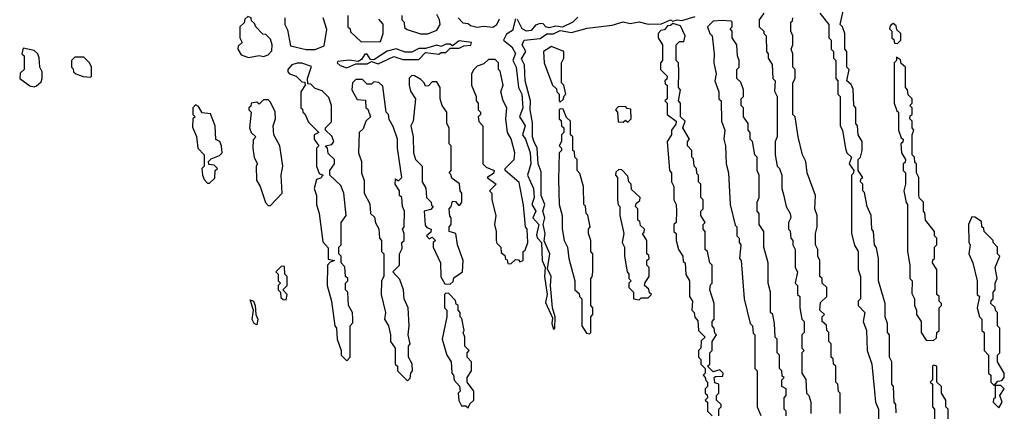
# Model space of a CAD drawing. Extents: x 2737310 to 2869991, y 870230 to 1012730.
# Tile 309 of 479: x 2784660 to 2789040, y 956685 to 958426. Entities that reach past the tile are written whole.
import ezdxf

# ---------------------------------------------------------------- set-up
doc = ezdxf.new("R2010")
doc.units = 0

msp = doc.modelspace()

# ---------------------------------------------------------------- linework, layer by layer
at = {"layer": '0CON02XD'}
for points in [[(2788558.3, 956678.3), (2788557.5, 956715), (2788550, 956725), (2788547.5, 956795), (2788540, 956805), (2788540, 956905), (2788530, 956925), (2788530, 957025), (2788520, 957035), (2788520, 957075), (2788510, 957105), (2788510, 957165), (2788480, 957265), (2788480, 957365), (2788471.7, 957411.7), (2788462.5, 957425), (2788457.5, 957485), (2788450, 957495), (2788447.5, 957555), (2788430, 957595), (2788417.5, 957657.5), (2788410, 957665), (2788410, 957695), (2788400, 957705), (2788401.7, 957718.3), (2788410, 957725), (2788390, 957755), (2788390, 957805), (2788400, 957815), (2788407.5, 957845), (2788407.5, 957885), (2788390, 957915), (2788387.5, 957955), (2788380, 957965), (2788380, 958035), (2788370, 958045), (2788367, 958117), (2788358.3, 958138.3), (2788340, 958155), (2788350, 958205), (2788340, 958215), (2788340, 958285), (2788330, 958295), (2788330, 958365), (2788320, 958395), (2788310, 958405), (2788327.5, 958485)], [(2785678.3, 958258.3), (2785725, 958267.5), (2785745, 958262.5), (2785765, 958270), (2785781.7, 958288.3), (2785782.5, 958315), (2785775, 958340), (2785755, 958360), (2785741.7, 958361.7), (2785710, 958395), (2785705, 958410), (2785691.7, 958421.7), (2785690, 958435), (2785675, 958440), (2785661.7, 958428.3), (2785658.3, 958411.7), (2785640, 958395), (2785640, 958345), (2785650, 958325), (2785631.7, 958308.3), (2785630, 958295), (2785645, 958270), (2785678.3, 958258.3)], [(2785840, 958435), (2785840, 958405), (2785851.7, 958381.7), (2785865, 958310), (2785933.8, 958293.8)], [(2785933.8, 958293.8), (2785975, 958294), (2786015, 958310), (2786027, 958383), (2786010, 958435)], [(2786120, 958445), (2786120, 958395), (2786130, 958385), (2786131.7, 958371.7), (2786178.3, 958328.3)], [(2786360, 958445), (2786360, 958425), (2786370, 958415), (2786371.7, 958391.7), (2786383, 958383), (2786443.6, 958363.6), (2786475, 958363.3)], [(2786475, 958363.3), (2786515, 958380), (2786530, 958405), (2786527.5, 958425), (2786515, 958450)], [(2786610, 958435), (2786631.7, 958411.7), (2786655, 958410), (2786665, 958400), (2786695, 958392.5), (2786725, 958397.5), (2786765, 958392.5)], [(2786865, 958430), (2786852.5, 958377.5), (2786825, 958362), (2786812.5, 958335), (2786848.8, 958305), (2786865.6, 958275.6), (2786853.8, 958245), (2786868, 958215), (2786879.2, 958125), (2786894.4, 958095), (2786898.6, 958035), (2786883.8, 957995), (2786895, 957976.2), (2786909.2, 957955), (2786896, 957915), (2786910, 957895), (2786931.5, 957835), (2786933.1, 957785), (2786918.8, 957735), (2786945.6, 957675), (2786948, 957635), (2786938.8, 957605), (2786956, 957575), (2786942.5, 957545), (2786968.8, 957515), (2786959.3, 957469.3), (2786963.3, 957455), (2786981.2, 957435), (2786984.4, 957355), (2786997.5, 957325), (2786994.3, 957284.3), (2787006.7, 957205), (2786999.3, 957169.3), (2787030, 957100), (2787027.5, 957075), (2787035, 957050), (2787040, 957055), (2787042.5, 957105), (2787030, 957145), (2787021.2, 957245), (2787023.8, 957285), (2787008.3, 957318.3), (2787018, 957385), (2786993.3, 957443.3), (2786997.1, 957475), (2786988, 957515), (2786996, 957545), (2786987.1, 957575), (2786995.8, 957605), (2786980, 957645), (2786979.1, 957749.1), (2786965.8, 957785), (2786961.4, 957855), (2786946.6, 957886.6), (2786941.4, 957905), (2786941.7, 957968.3), (2786931.4, 958025), (2786932.5, 958065), (2786908.1, 958155), (2786905.8, 958225), (2786892.7, 958252.7), (2786912, 958285), (2786895.8, 958315), (2786904.4, 958335.6), (2786975, 958342.5), (2787005, 958363.3), (2787035, 958363.3), (2787065, 958377.5), (2787115, 958369.2), (2787185, 958389.2), (2787295, 958401.4), (2787345, 958417.5), (2787375, 958409.2), (2787415, 958416.2), (2787456.4, 958406.4), (2787515, 958407.5), (2787555, 958426.2), (2787565, 958420), (2787585, 958426), (2787605, 958422.5), (2787665, 958440)], [(2787142.5, 958437.5), (2787120, 958415), (2787075, 958392.5), (2787045, 958397.5), (2787015, 958390), (2787000, 958395), (2786988.3, 958408.3), (2786975, 958410), (2786955, 958402.5), (2786935, 958378.8), (2786915, 958375.7), (2786895.6, 958385.6), (2786875, 958427.5)], [(2787970, 958455), (2787950, 958425), (2787950, 958395), (2787970, 958375), (2787970, 958365), (2787980, 958355), (2787982.5, 958285), (2787990, 958275), (2787990, 958255), (2788007, 958227), (2788010, 958165), (2788020, 958155), (2788018.3, 958108.3), (2788030, 958085), (2788030, 957905), (2788020, 957885), (2788020, 957825), (2788030, 957775), (2788040, 957765), (2788050, 957735), (2788050, 957675), (2788058.3, 957648.3)], [(2788310, 956675), (2788310, 956765), (2788303, 956773), (2788300, 956805), (2788290, 956815), (2788290, 956885), (2788280, 956895), (2788278.3, 956918.3), (2788270, 956925), (2788270, 956985), (2788260, 956995), (2788260, 957035), (2788250, 957045), (2788248.3, 957068.3), (2788230, 957085), (2788230, 957105), (2788240, 957115), (2788220, 957135), (2788221.7, 957168.3), (2788250, 957195), (2788250, 957235), (2788230, 957255), (2788230, 957275), (2788220, 957285), (2788220, 957355), (2788210, 957375), (2788210, 957405), (2788200, 957425), (2788200, 957475), (2788207.5, 957505), (2788207.5, 957555), (2788197.5, 957585), (2788200, 957645), (2788162.5, 957745), (2788157.5, 957795), (2788142.5, 957825), (2788122.5, 957905), (2788110, 957995), (2788100, 958005), (2788100, 958145), (2788110, 958165), (2788110, 958205), (2788100, 958215), (2788100, 958275), (2788092.5, 958295), (2788100, 958315), (2788100, 958355), (2788090, 958375), (2788090, 958415), (2788098.3, 958421.7), (2788100, 958435)], [(2788220, 958455), (2788260, 958405), (2788260, 958345), (2788270, 958335), (2788270, 958295), (2788280, 958285), (2788280, 958255), (2788290, 958245), (2788290, 958165), (2788300, 958155), (2788300, 958095), (2788310, 958085), (2788310, 957955), (2788320, 957935), (2788333, 957853), (2788340, 957835), (2788360, 957815), (2788350, 957785), (2788370, 957755), (2788368.3, 957741.7), (2788360, 957735), (2788360, 957475), (2788373, 957423), (2788390, 957395), (2788390, 957315), (2788400, 957285), (2788400, 957185), (2788390, 957175), (2788390, 957155), (2788420, 957125), (2788412.5, 957085), (2788427.5, 957045), (2788430, 956955), (2788450, 956895), (2788463, 956773), (2788467.5, 956725), (2788480, 956695), (2788480, 956645)], [(2786178.3, 958328.3), (2786265, 958330), (2786277.5, 958365), (2786277, 958407), (2786258.3, 958428.3)], [(2786765, 958392.5), (2786782.5, 958405), (2786795, 958430)], [(2787770, 956665), (2787770, 956695), (2787780, 956705), (2787780, 956715), (2787760, 956735), (2787760, 956755), (2787770, 956765), (2787770, 956805), (2787751.7, 956811.7), (2787750, 956835), (2787755, 956840), (2787788.3, 956841.7), (2787790, 956855), (2787775, 956870), (2787745, 956860), (2787720, 956885), (2787730, 956895), (2787730, 956945), (2787740, 956955), (2787740, 956995), (2787760, 957025), (2787751.7, 957031.7), (2787750, 957055), (2787740, 957065), (2787740, 957085), (2787750, 957095), (2787750, 957165), (2787730, 957225), (2787733, 957247), (2787740, 957255), (2787740, 957335), (2787730, 957345), (2787720, 957395), (2787710, 957405), (2787710, 957485), (2787700, 957495), (2787700, 957515), (2787710, 957525), (2787690, 957555), (2787690, 957575), (2787700, 957585), (2787700, 957625), (2787690, 957635), (2787690, 957695), (2787680, 957705), (2787680, 957735), (2787671.7, 957741.7), (2787670, 957765), (2787660, 957775), (2787657, 957807), (2787650, 957815), (2787650, 957845), (2787630, 957865), (2787630, 957885), (2787640, 957895), (2787610, 957945), (2787620, 957975), (2787600, 957995), (2787600, 958055), (2787590, 958065), (2787600, 958115), (2787590, 958125), (2787592.5, 958195), (2787590, 958235), (2787580, 958245), (2787580, 958315), (2787595, 958330), (2787615, 958330), (2787620, 958355), (2787599.3, 958399.3), (2787565, 958410), (2787555, 958400), (2787541.7, 958398.3), (2787528.3, 958381.7), (2787511.7, 958378.3), (2787500, 958365), (2787500, 958345), (2787520, 958315), (2787520, 958245), (2787510, 958235), (2787510, 958205), (2787540, 958175), (2787538.3, 958161.7), (2787530, 958155), (2787531.7, 958141.7), (2787540, 958135), (2787540, 958075), (2787530, 958065), (2787540, 958055), (2787540, 958005), (2787580, 957975), (2787578.3, 957961.7), (2787560, 957935), (2787560, 957915), (2787540, 957885), (2787550, 957755), (2787560, 957745), (2787560, 957705), (2787570, 957685), (2787570, 957625), (2787580, 957605), (2787582.5, 957575), (2787580, 957525), (2787570, 957515), (2787570, 957485), (2787580, 957475), (2787580, 957445), (2787590, 957405), (2787610, 957375), (2787611.7, 957351.7), (2787620, 957345), (2787623, 957293), (2787640, 957265), (2787640, 957195), (2787652.5, 957175), (2787650, 957135), (2787660, 957125), (2787663, 957103), (2787677, 957087), (2787680, 957045), (2787710, 957015), (2787691.7, 956998.3), (2787690, 956965), (2787680, 956955), (2787680, 956925), (2787690, 956915), (2787690, 956895), (2787710, 956875), (2787710, 956855), (2787700, 956845), (2787710, 956835), (2787711.7, 956821.7), (2787720, 956815), (2787720, 956795), (2787710, 956785), (2787710, 956765), (2787718.3, 956758.3), (2787720, 956745), (2787710, 956735), (2787720, 956725), (2787720, 956685), (2787740, 956665)], [(2788070, 956665), (2788070, 956685), (2788060, 956695), (2788060, 956745), (2788070, 956755), (2788070, 956785), (2788050, 956795), (2788050, 956825), (2788060, 956835), (2788051.7, 956841.7), (2788050, 956865), (2788040, 956875), (2788040, 956935), (2788030, 956945), (2788030, 957005), (2788020, 957015), (2788017.5, 957075), (2788010, 957115), (2788000, 957125), (2788000, 957215), (2787990, 957255), (2787990, 957345), (2787970, 957415), (2787970, 957485), (2787950, 957515), (2787950, 957565), (2787940, 957575), (2787940, 957615), (2787950, 957635), (2787950, 957735), (2787940, 957755), (2787940, 957815), (2787930, 957825), (2787920, 957885), (2787910, 957895), (2787910, 957925), (2787900, 957935), (2787900, 957965), (2787880, 957995), (2787880, 958035), (2787870, 958045), (2787870, 958075), (2787880, 958085), (2787880, 958115), (2787868.3, 958148.3), (2787850, 958165), (2787850, 958205), (2787860, 958215), (2787860, 958245), (2787852.5, 958265), (2787850, 958315), (2787830, 958345), (2787830, 958375), (2787820, 958385), (2787830, 958395), (2787830, 958415), (2787825, 958420), (2787785, 958422.5), (2787745, 958420), (2787720, 958395), (2787730, 958365), (2787740, 958355), (2787750, 958275), (2787747.5, 958235), (2787757.5, 958185), (2787752.5, 958155), (2787770, 958105), (2787770, 958075), (2787780, 958065), (2787782.5, 957975), (2787797.5, 957935), (2787792.5, 957895), (2787800, 957865), (2787802.5, 957785), (2787812.5, 957745), (2787820, 957605), (2787843, 957513), (2787850, 957505), (2787850, 957465), (2787860, 957455), (2787860, 957435), (2787867.5, 957425), (2787862.5, 957365), (2787870, 957355), (2787882.5, 957185), (2787910, 957075), (2787920, 957065), (2787923, 957033), (2787930, 957025), (2787930, 956875), (2787940, 956865), (2787940, 956705), (2787957, 956667)], [(2788565, 958320), (2788580, 958335), (2788580, 958365), (2788561.7, 958381.7), (2788558.3, 958398.3), (2788545, 958410), (2788531.7, 958398.3), (2788530, 958385), (2788540, 958375), (2788540, 958345), (2788548.3, 958338.3), (2788551.7, 958321.7), (2788565, 958320)], [(2786115, 958212.5), (2786155, 958230), (2786205, 958230), (2786225, 958240), (2786255, 958230), (2786325, 958262.5), (2786365, 958250), (2786435, 958250), (2786465, 958280), (2786525, 958272.5), (2786535, 958280), (2786555, 958280), (2786575, 958300), (2786615, 958300), (2786635, 958310), (2786667, 958313), (2786670, 958325), (2786615, 958332.5), (2786585, 958310), (2786575, 958317.5), (2786555, 958317.5), (2786535, 958307.5), (2786515, 958312.5), (2786465, 958297.5), (2786435, 958298.8), (2786405, 958282.5), (2786375, 958282.5), (2786335, 958296.2), (2786295, 958286.7), (2786235, 958247.5), (2786220, 958250), (2786205, 958272.5), (2786195, 958272.5), (2786180, 958250), (2786165, 958240), (2786125, 958246.7), (2786075, 958240), (2786072.5, 958235), (2786085, 958222.5), (2786115, 958212.5)], [(2787065, 958060), (2787078.3, 958071.7), (2787081.7, 958088.3), (2787090, 958095), (2787080, 958135), (2787070, 958145), (2787070, 958235), (2787080, 958255), (2787080, 958285), (2787025, 958307.5), (2786990, 958285), (2786992.5, 958235), (2787030, 958135), (2787048.3, 958118.3), (2787050, 958105), (2787060, 958095), (2787060, 958065), (2787065, 958060)], [(2784725, 958127.5), (2784735, 958132.5), (2784755, 958150), (2784760, 958165), (2784760, 958195), (2784750, 958215), (2784747, 958257), (2784740, 958275), (2784725, 958290), (2784675, 958300), (2784670, 958275), (2784680, 958265), (2784680, 958205), (2784661.7, 958188.3), (2784660, 958165), (2784705, 958132.5), (2784725, 958127.5)], [(2784975, 958170), (2784980, 958175), (2784980, 958215), (2784970, 958235), (2784945, 958260), (2784905, 958260), (2784890, 958245), (2784890, 958215), (2784898.3, 958208.3), (2784900, 958195), (2784910, 958185), (2784943, 958173), (2784975, 958170)], [(2788725, 957000), (2788738.3, 957011.7), (2788740, 957035), (2788750, 957045), (2788750, 957145), (2788760, 957155), (2788760, 957165), (2788750, 957175), (2788750, 957195), (2788740, 957205), (2788740, 957315), (2788720, 957345), (2788721.7, 957358.3), (2788730, 957365), (2788730, 957415), (2788740, 957425), (2788740, 957455), (2788730, 957465), (2788730, 957485), (2788690, 957535), (2788687, 957567), (2788680, 957575), (2788680, 957615), (2788663, 957633), (2788660, 957645), (2788660, 957725), (2788650, 957745), (2788650, 957785), (2788641.7, 957791.7), (2788640, 957815), (2788630, 957825), (2788630, 957915), (2788637.5, 957935), (2788630, 957945), (2788630, 957975), (2788620, 957985), (2788621.7, 957998.3), (2788630, 958005), (2788630, 958035), (2788620, 958045), (2788630, 958055), (2788630, 958075), (2788611.7, 958091.7), (2788610, 958115), (2788600, 958125), (2788600, 958215), (2788581.7, 958231.7), (2788578.3, 958248.3), (2788560, 958260), (2788560, 958245), (2788550, 958235), (2788550, 958055), (2788561.7, 958021.7), (2788570, 958015), (2788570, 957935), (2788581.7, 957901.7), (2788590, 957895), (2788588.3, 957881.7), (2788580, 957875), (2788582.5, 957835), (2788600, 957805), (2788598.3, 957791.7), (2788590, 957785), (2788590, 957755), (2788600, 957745), (2788600, 957695), (2788592.5, 957665), (2788603, 957613), (2788610, 957605), (2788610, 957395), (2788620, 957335), (2788620, 957275), (2788630, 957265), (2788628.3, 957208.3), (2788640, 957185), (2788640, 957155), (2788650, 957135), (2788650, 957115), (2788670, 957085), (2788670, 957035), (2788691.7, 957001.7), (2788725, 957000)], [(2786115, 956910), (2786130, 956925), (2786130, 957065), (2786141.7, 957078.3), (2786142.5, 957095), (2786140, 957125), (2786122.5, 957155), (2786120, 957215), (2786110, 957225), (2786110, 957255), (2786120, 957265), (2786120, 957275), (2786110, 957285), (2786107, 957327), (2786090, 957345), (2786090, 957375), (2786080, 957385), (2786080, 957415), (2786090, 957425), (2786090, 957525), (2786112.5, 957555), (2786102.5, 957655), (2786088.3, 957688.3), (2786040, 957735), (2786040, 957755), (2786060, 957785), (2786060, 957805), (2786031.7, 957831.7), (2786030, 957855), (2786020, 957865), (2786048.3, 957871.7), (2786057.5, 957885), (2786048.3, 957908.3), (2786020, 957935), (2786020, 957945), (2786047.5, 957972.5), (2786047.5, 958045), (2786035, 958080), (2786005, 958110), (2785975, 958120), (2785955, 958140), (2785941.7, 958141.7), (2785940, 958165), (2785958.3, 958218.3), (2785915, 958232.5), (2785895, 958232.5), (2785870, 958225), (2785852.5, 958205), (2785852.5, 958195), (2785860, 958185), (2785890, 958175), (2785915, 958150), (2785928.3, 958148.3), (2785930, 958135), (2785910, 958105), (2785910, 958035), (2785918.3, 958028.3), (2785920, 958015), (2785928.3, 958008.3), (2785945, 957970), (2785990, 957925), (2785970, 957915), (2785970, 957895), (2785990, 957865), (2785980, 957855), (2785980, 957775), (2785991.7, 957741.7), (2786010, 957735), (2785998.3, 957721.7), (2785980, 957715), (2785970, 957675), (2785980, 957645), (2785980, 957605), (2785992.5, 957565), (2786008.3, 957438.3), (2786031.7, 957411.7), (2786031.7, 957361.7), (2786060, 957355), (2786041.7, 957348.3), (2786030, 957335), (2786027.5, 957245), (2786047.5, 957175), (2786062.5, 957065), (2786070, 957055), (2786072.5, 957005), (2786090, 956955), (2786090, 956935), (2786115, 956910)], [(2786845, 957340), (2786865, 957360), (2786878.3, 957358.3), (2786885, 957350), (2786900, 957355), (2786900, 957395), (2786908.3, 957401.7), (2786920, 957435), (2786917.5, 957495), (2786910, 957505), (2786901.7, 957601.7), (2786881.7, 957701.7), (2786820, 957755), (2786820, 957765), (2786860, 957805), (2786862.5, 957835), (2786847, 957897), (2786830, 957925), (2786822.5, 957985), (2786827.5, 958035), (2786810, 958065), (2786800, 958105), (2786810, 958135), (2786797, 958197), (2786790, 958205), (2786790, 958235), (2786775, 958250), (2786745, 958250), (2786725, 958230), (2786695, 958220), (2786680, 958205), (2786670, 958185), (2786670, 958135), (2786690, 958085), (2786690, 958065), (2786700, 958055), (2786700, 958025), (2786710, 958015), (2786710, 958005), (2786700, 957995), (2786703, 957973), (2786720, 957955), (2786720, 957785), (2786735, 957770), (2786770, 957755), (2786768.3, 957741.7), (2786740, 957725), (2786780, 957695), (2786750, 957665), (2786760, 957655), (2786760, 957625), (2786777.5, 957555), (2786772.5, 957515), (2786780, 957485), (2786780, 957445), (2786783, 957433), (2786800, 957415), (2786801.7, 957391.7), (2786818.3, 957378.3), (2786821.7, 957361.7), (2786828.3, 957358.3), (2786831.7, 957341.7), (2786845, 957340)], [(2786575, 957250), (2786588.3, 957261.7), (2786591.7, 957278.3), (2786630, 957305), (2786632.5, 957355), (2786607.5, 957425), (2786600, 957475), (2786570, 957485), (2786570, 957505), (2786580, 957515), (2786580, 957545), (2786573, 957553), (2786570, 957585), (2786580, 957595), (2786585, 957620), (2786598.3, 957618.3), (2786611.7, 957601.7), (2786618.3, 957601.7), (2786627.5, 957615), (2786627.5, 957655), (2786620, 957665), (2786617, 957697), (2786581.7, 957721.7), (2786578.3, 957738.3), (2786570, 957745), (2786580, 957755), (2786580, 957865), (2786570, 957875), (2786570, 957945), (2786560, 957965), (2786560, 958015), (2786540, 958045), (2786530, 958075), (2786530, 958125), (2786515, 958150), (2786495, 958150), (2786478.3, 958131.7), (2786465, 958130), (2786460, 958145), (2786445, 958160), (2786417, 958177), (2786405, 958177.5), (2786393, 958167), (2786392.5, 958135), (2786398.3, 958108.3), (2786420, 958075), (2786410, 957975), (2786400, 957955), (2786410, 957905), (2786412.5, 957835), (2786420, 957805), (2786450, 957775), (2786450, 957705), (2786467, 957677), (2786470, 957635), (2786490, 957615), (2786491.7, 957601.7), (2786500, 957595), (2786488.3, 957581.7), (2786460, 957575), (2786463, 957513), (2786471.7, 957501.7), (2786490, 957495), (2786488.3, 957481.7), (2786470, 957465), (2786481.7, 957451.7), (2786495, 957460), (2786510, 957445), (2786500, 957435), (2786500, 957415), (2786532.5, 957345), (2786533, 957283), (2786551.7, 957251.7), (2786575, 957250)], [(2786385, 956820), (2786397, 956833), (2786400, 956855), (2786407.5, 956865), (2786406.4, 956896.4), (2786390, 956925), (2786390, 956975), (2786397.5, 956985), (2786387.5, 957025), (2786392.5, 957065), (2786387.5, 957145), (2786370, 957185), (2786367.5, 957225), (2786351.7, 957271.7), (2786320, 957305), (2786350, 957335), (2786350, 957385), (2786361.7, 957408.3), (2786360, 957435), (2786370, 957445), (2786370, 957475), (2786362.5, 957495), (2786370, 957505), (2786372.5, 957575), (2786362.5, 957595), (2786360, 957635), (2786350, 957645), (2786350, 957665), (2786330, 957695), (2786331.7, 957718.3), (2786345, 957710), (2786360, 957725), (2786340, 957855), (2786340, 957895), (2786321.7, 957951.7), (2786303, 957983), (2786300, 958005), (2786290, 958015), (2786275, 958130), (2786257, 958147), (2786235, 958150), (2786225, 958140), (2786205, 958140), (2786185, 958160), (2786155, 958160), (2786140, 958145), (2786137.5, 958115), (2786161.7, 958071.7), (2786198.3, 958068.3), (2786200, 958035), (2786208.3, 958028.3), (2786220, 957995), (2786200, 957975), (2786188.3, 957941.7), (2786170, 957925), (2786167.5, 957835), (2786180, 957795), (2786180, 957745), (2786191.7, 957711.7), (2786192.5, 957655), (2786217, 957607), (2786220, 957565), (2786238.3, 957548.3), (2786243, 957523), (2786257, 957497), (2786260, 957455), (2786270, 957445), (2786270, 957395), (2786280, 957385), (2786280, 957285), (2786270, 957265), (2786267.5, 957205), (2786287.5, 957125), (2786282.5, 957095), (2786300, 957065), (2786310, 957025), (2786310, 956995), (2786330, 956965), (2786330, 956895), (2786340, 956885), (2786340, 956865), (2786385, 956820)], [(2785505, 957700), (2785528.3, 957721.7), (2785530, 957755), (2785540, 957765), (2785525, 957780), (2785501.7, 957781.7), (2785500, 957795), (2785511.7, 957808.3), (2785548.3, 957821.7), (2785560, 957835), (2785557.5, 957865), (2785550, 957885), (2785533, 957893), (2785530, 957955), (2785508.3, 958008.3), (2785471.7, 958011.7), (2785455, 958040), (2785442.5, 958047.5), (2785430, 958035), (2785430, 958005), (2785440, 957995), (2785430, 957985), (2785428.3, 957948.3), (2785447, 957907), (2785452.5, 957855), (2785480, 957825), (2785480, 957775), (2785470, 957765), (2785472.5, 957735), (2785480, 957715), (2785495, 957700), (2785505, 957700)], [(2785775, 957600), (2785827.5, 957655), (2785822.5, 957735), (2785830, 957775), (2785817.5, 957865), (2785790, 957915), (2785787.5, 957955), (2785797.5, 957985), (2785796.4, 958016.4), (2785775, 958060), (2785765, 958070), (2785745, 958070), (2785725, 958050), (2785715, 958060), (2785690, 958055), (2785688.3, 958041.7), (2785680, 958035), (2785680, 958025), (2785690, 958015), (2785682.5, 957945), (2785690, 957925), (2785710, 957905), (2785698.3, 957891.7), (2785697.5, 957855), (2785703, 957813), (2785717.5, 957785), (2785712.5, 957775), (2785713, 957713), (2785730, 957685), (2785753, 957613), (2785765, 957600), (2785775, 957600)], [(2787365, 957970), (2787380, 957985), (2787378.3, 958028.3), (2787361.7, 958031.7), (2787355, 958040), (2787321.7, 958038.3), (2787310, 958025), (2787320, 958015), (2787321.7, 957971.7), (2787345, 957970), (2787355, 957980), (2787365, 957970)], [(2787195, 957030), (2787200, 957035), (2787200, 957105), (2787210, 957115), (2787210, 957145), (2787200, 957155), (2787200, 957275), (2787207, 957283), (2787210, 957305), (2787210, 957385), (2787200, 957395), (2787200, 957445), (2787190, 957475), (2787190, 957495), (2787197.5, 957505), (2787187, 957557), (2787180, 957565), (2787177, 957597), (2787170, 957605), (2787167.5, 957685), (2787151.7, 957741.7), (2787140, 957755), (2787140, 957805), (2787130, 957815), (2787128.3, 957838.3), (2787120, 957845), (2787120, 957905), (2787110, 957915), (2787110, 957975), (2787091.7, 957991.7), (2787078.3, 958028.3), (2787065, 958030), (2787060, 958025), (2787060, 957985), (2787068.3, 957978.3), (2787070, 957955), (2787080, 957945), (2787080, 957925), (2787070, 957915), (2787070, 957885), (2787060, 957865), (2787070, 957855), (2787070, 957845), (2787060, 957835), (2787057.5, 957715), (2787060, 957605), (2787072.5, 957555), (2787073, 957497), (2787082.5, 957445), (2787097.5, 957415), (2787102.5, 957365), (2787130, 957265), (2787130, 957225), (2787148.3, 957208.3), (2787150, 957195), (2787160, 957185), (2787160, 957065), (2787181.7, 957031.7), (2787195, 957030)], [(2787415, 957180), (2787425, 957190), (2787455, 957190), (2787470, 957205), (2787461.7, 957211.7), (2787458.3, 957228.3), (2787440, 957245), (2787441.7, 957258.3), (2787460, 957285), (2787460, 957325), (2787450, 957335), (2787450, 957355), (2787460, 957365), (2787458.3, 957378.3), (2787450, 957385), (2787450, 957445), (2787430, 957475), (2787438.3, 957481.7), (2787440, 957495), (2787421.7, 957511.7), (2787418.3, 957528.3), (2787410, 957535), (2787410, 957585), (2787400, 957595), (2787401.7, 957608.3), (2787418.3, 957621.7), (2787420, 957635), (2787381.7, 957671.7), (2787380, 957695), (2787370, 957705), (2787365, 957730), (2787338.3, 957758.3), (2787325, 957760), (2787311.7, 957748.3), (2787310, 957735), (2787320, 957725), (2787320, 957625), (2787323, 957603), (2787330, 957595), (2787330, 957555), (2787347.5, 957475), (2787340, 957435), (2787350, 957415), (2787350, 957375), (2787362.5, 957305), (2787370, 957295), (2787370, 957275), (2787380, 957265), (2787370, 957255), (2787370, 957235), (2787390, 957215), (2787390, 957185), (2787415, 957180)], [(2788058.3, 957648.3), (2788070, 957595), (2788087.5, 957565), (2788090, 957545), (2788080, 957525), (2788080, 957495), (2788087, 957487), (2788090, 957455), (2788100, 957445), (2788100, 957425), (2788110, 957405), (2788110, 957325), (2788120, 957305), (2788110, 957255), (2788120, 957245), (2788120, 957205), (2788130, 957195), (2788130, 957145), (2788140, 957095), (2788150, 957085), (2788150, 957035), (2788140, 957025), (2788140, 956965), (2788150, 956955), (2788140, 956945), (2788140, 956855), (2788157, 956827), (2788160, 956765), (2788170, 956755), (2788180, 956725), (2788180, 956675)], [(2788995, 956800), (2789011.7, 956818.3), (2789028.3, 956821.7), (2789040, 956835), (2789040, 956855), (2789010, 956905), (2789010, 956935), (2789020, 956945), (2789020, 957055), (2789010, 957065), (2789010, 957125), (2789001.7, 957131.7), (2788998.3, 957148.3), (2788980, 957165), (2788981.7, 957178.3), (2788990, 957185), (2788990, 957215), (2789000, 957225), (2789000, 957255), (2789007.5, 957275), (2789000, 957325), (2789020, 957375), (2789010, 957385), (2789010, 957415), (2788990, 957435), (2788990, 957445), (2788950, 957485), (2788948.3, 957498.3), (2788940, 957505), (2788938.3, 957528.3), (2788908.3, 957548.3), (2788895, 957550), (2788880, 957515), (2788882.5, 957435), (2788887.5, 957425), (2788882.5, 957385), (2788900, 957345), (2788920, 957265), (2788920, 957205), (2788930, 957195), (2788920, 957145), (2788930, 957105), (2788940, 957095), (2788940, 957045), (2788950, 957035), (2788950, 956955), (2788970, 956935), (2788970, 956855), (2788980, 956845), (2788980, 956815), (2788995, 956800)], [(2785845, 957180), (2785850, 957205), (2785830, 957225), (2785850, 957245), (2785850, 957285), (2785840, 957295), (2785838.3, 957328.3), (2785825, 957330), (2785800, 957305), (2785810, 957295), (2785810, 957265), (2785820, 957255), (2785810, 957245), (2785810, 957225), (2785820, 957215), (2785821.7, 957191.7), (2785831.7, 957181.7), (2785845, 957180)], [(2786655, 956700), (2786661.7, 956718.3), (2786680, 956735), (2786680, 956775), (2786650, 956815), (2786650, 956835), (2786670, 956865), (2786670, 956905), (2786650, 956925), (2786650, 956945), (2786660, 956955), (2786640, 956975), (2786640, 957015), (2786632.5, 957035), (2786637.5, 957045), (2786627, 957097), (2786620, 957105), (2786620, 957125), (2786610, 957135), (2786610, 957155), (2786601.7, 957161.7), (2786598.3, 957178.3), (2786568.3, 957208.3), (2786555, 957210), (2786550, 957205), (2786550, 957145), (2786560, 957135), (2786560, 957105), (2786540, 957005), (2786560, 956935), (2786580, 956905), (2786582.5, 956855), (2786590, 956845), (2786593, 956823), (2786617, 956797), (2786620, 956775), (2786610, 956765), (2786613, 956733), (2786625, 956710), (2786645, 956710), (2786655, 956700)], [(2785715, 957070), (2785702.5, 957075), (2785693.9, 957093.9), (2785700, 957135), (2785685, 957180), (2785700, 957175), (2785707.5, 957155), (2785710, 957115), (2785720, 957095), (2785715, 957070)], [(2788790, 956635), (2788790, 956695), (2788780, 956705), (2788780, 956735), (2788760, 956765), (2788760, 956795), (2788740, 956815), (2788740, 956885), (2788725, 956890), (2788720, 956885), (2788720, 956825), (2788710, 956815), (2788720, 956805), (2788720, 956705), (2788730, 956695), (2788730, 956645)], [(2789015, 956700), (2789030, 956725), (2789020, 956755), (2789040, 956785), (2789025, 956800), (2789000, 956800), (2789000, 956745), (2788991.7, 956738.3), (2788990, 956725), (2789015, 956700)]]:
    msp.add_lwpolyline(points, dxfattribs=at)

doc.saveas('drawing.dxf')
